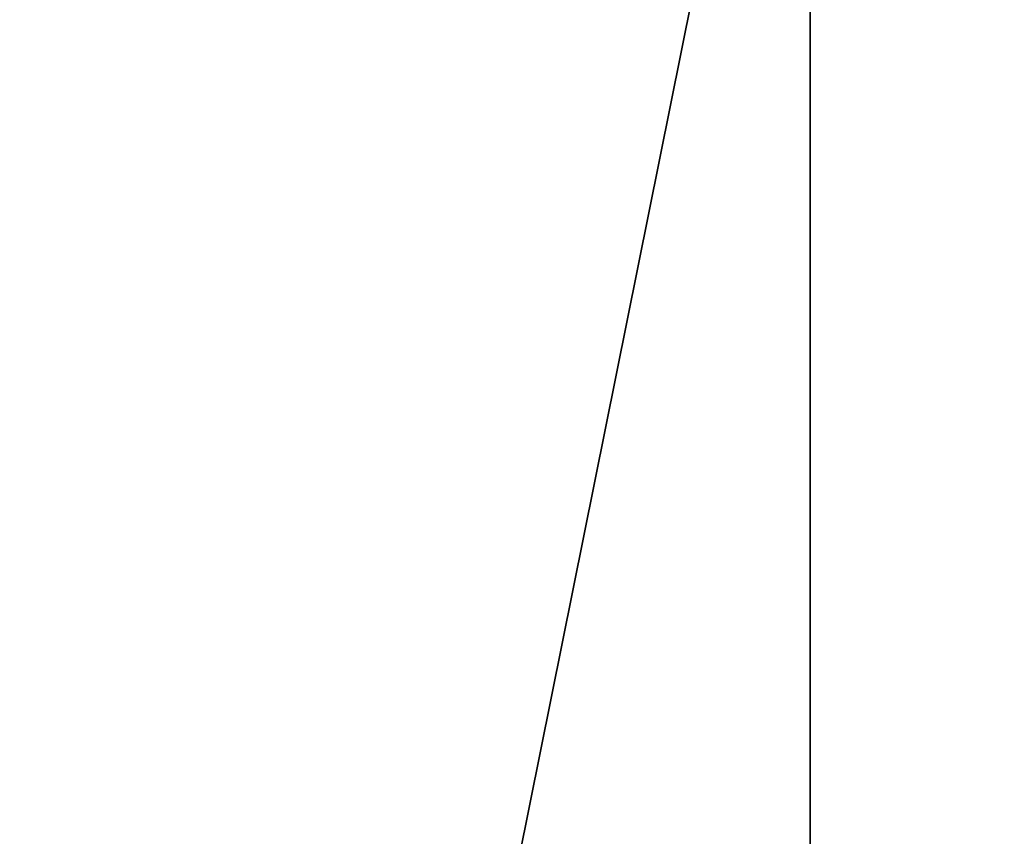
# Model space of a CAD drawing. Header units: millimetres. Extents: x -125 to 171, y -35 to 1363.
# Tile 794 of 1056: x -53.2139 to -53.1983, y 1225.6775 to 1225.6904. Entities that reach past the tile are written whole.
import ezdxf

# ---------------------------------------------------------------- set-up
doc = ezdxf.new("R2010")
doc.units = ezdxf.units.MM
doc.header["$LTSCALE"] = 65.185185
doc.layers.add('2680', color=7, linetype='CONTINUOUS')
doc.layers.add('2681', color=7, linetype='CONTINUOUS')

msp = doc.modelspace()

# ---------------------------------------------------------------- linework, layer by layer
at = {"layer": '2680', "linetype": 'CONTINUOUS'}
for points in [[(-53.447179, 1225.7, 295.564538), (-53.44718, 1223.2, 295.564536), (-52.528604, 1223.2, 296.391614), (-53.447179, 1225.7, 295.564538)], [(-52.528651, 1225.7, 296.391593), (-53.447179, 1225.7, 295.564538), (-52.528604, 1223.2, 296.391614), (-52.528651, 1225.7, 296.391593)]]:
    msp.add_3dface(points, dxfattribs=at)
at = {"layer": '2681', "linetype": 'CONTINUOUS'}
for points in [[(-53.704182, 1225.7, 294.355463), (-53.201414, 1225.7, 293.226243), (-53.704182, 1223.2, 294.355463), (-53.704182, 1225.7, 294.355463)], [(-53.201414, 1225.7, 293.226243), (-53.201416, 1223.2, 293.226245), (-53.704182, 1223.2, 294.355463), (-53.201414, 1225.7, 293.226243)], [(-53.201414, 1225.7, 293.226243), (-52.131004, 1225.7, 292.608234), (-53.201416, 1223.2, 293.226245), (-53.201414, 1225.7, 293.226243)], [(-52.131004, 1225.7, 292.608234), (-52.130953, 1223.2, 292.608223), (-53.201416, 1223.2, 293.226245), (-52.131004, 1225.7, 292.608234)]]:
    msp.add_3dface(points, dxfattribs=at)

doc.saveas('drawing.dxf')
